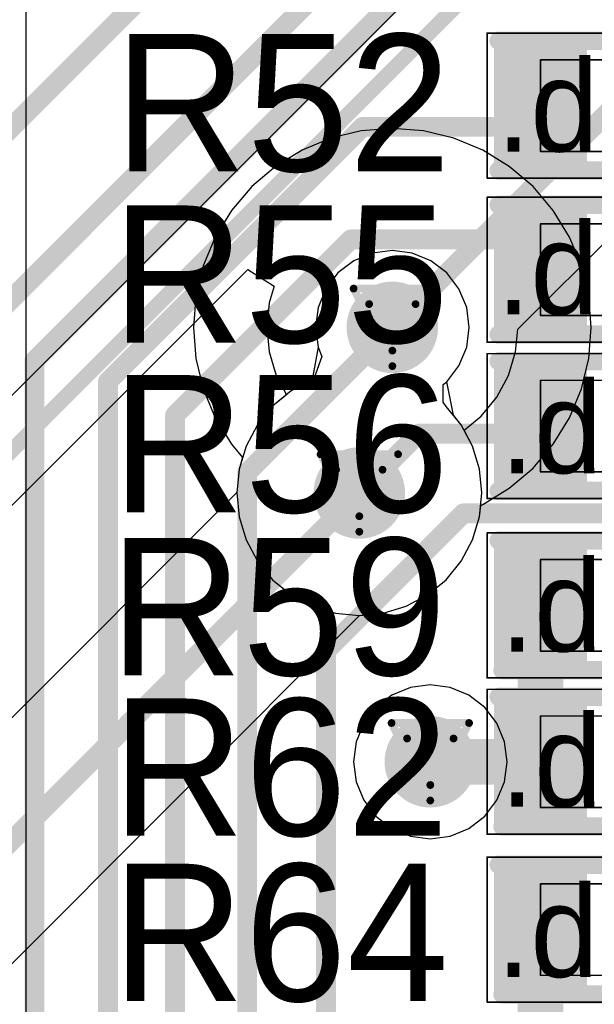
# Model space of a CAD drawing. Header units: millimetres. Extents: x 138 to 555, y 26 to 334.
# Tile 341 of 656: x 170.28 to 174.05, y 266.29 to 272.75. Entities that reach past the tile are written whole.
import ezdxf

# ---------------------------------------------------------------- set-up
doc = ezdxf.new("R2010")
doc.units = ezdxf.units.MM
for name, color, linetype in [('BottomLayer', 5, 'Continuous'), ('DrillDrawing', 1, 'Continuous'), ('Mechanical20', 56, 'Continuous'), ('Mechanical27', 56, 'Continuous'), ('MidLayer1', 16, 'Continuous'), ('MidLayer2', 76, 'Continuous'), ('MidLayer3', 90, 'Continuous'), ('MidLayer4', 156, 'Continuous'), ('MultiLayer', 9, 'Continuous'), ('TopLayer', 1, 'Continuous'), ('TopOverlay', 2, 'Continuous'), ('TopPaste', 8, 'Continuous'), ('TopSolder', 216, 'Continuous'), ('ViaHoleLayer', 16, 'Continuous')]:
    doc.layers.add(name, color=color, linetype=linetype)

# ---------------------------------------------------------------- blocks, each defined once
blk = doc.blocks.new('R0402_642')
at = {"layer": 'Mechanical20', "const_width": 0.01}
for points in [[(-0.8, -0.475), (-0.8, 0.475)], [(-0.8, 0.475), (0.8, 0.475)], [(0.8, -0.475), (0.8, 0.475)], [(-0.8, -0.475), (0.8, -0.475)]]:
    blk.add_lwpolyline(points, dxfattribs=at)
at = {"layer": 'Mechanical20', "const_width": 0.005}
for points in [[(-0.8025, 0.475, 1), (-0.7975, 0.475, 1)], [(-0.8025, 0.475, 1), (-0.7975, 0.475, 1)], [(0.7975, 0.475, 1), (0.8025, 0.475, 1)], [(0.7975, 0.475, 1), (0.8025, 0.475, 1)], [(-0.8025, -0.475, 1), (-0.7975, -0.475, 1)], [(-0.8025, -0.475, 1), (-0.7975, -0.475, 1)], [(0.7975, -0.475, 1), (0.8025, -0.475, 1)], [(0.7975, -0.475, 1), (0.8025, -0.475, 1)]]:
    blk.add_lwpolyline(points, format="xyb", close=True, dxfattribs=at)
at = {"layer": 'Mechanical27', "const_width": 0.01}
for points in [[(-0.45, -0.3), (-0.45, 0.3)], [(-0.45, 0.3), (0.45, 0.3)], [(0.45, -0.3), (0.45, 0.3)], [(-0.45, -0.3), (0.45, -0.3)]]:
    blk.add_lwpolyline(points, dxfattribs=at)
at = {"layer": 'Mechanical27', "const_width": 0.005}
for points in [[(-0.4525, 0.3, 1), (-0.4475, 0.3, 1)], [(-0.4525, 0.3, 1), (-0.4475, 0.3, 1)], [(0.4475, 0.3, 1), (0.4525, 0.3, 1)], [(0.4475, 0.3, 1), (0.4525, 0.3, 1)], [(-0.4525, -0.3, 1), (-0.4475, -0.3, 1)], [(-0.4525, -0.3, 1), (-0.4475, -0.3, 1)], [(0.4475, -0.3, 1), (0.4525, -0.3, 1)], [(0.4475, -0.3, 1), (0.4525, -0.3, 1)]]:
    blk.add_lwpolyline(points, format="xyb", close=True, dxfattribs=at)
at = {"layer": 'TopLayer'}
for points in [[(-0.195, -0.35), (-0.195, 0.35), (-0.705, -0.35), (-0.705, 0.35)], [(0.705, -0.35), (0.705, 0.35), (0.195, -0.35), (0.195, 0.35)]]:
    blk.add_solid(points, dxfattribs=at)
at = {"layer": 'TopOverlay', "const_width": 0.12}
for points in [[(-0.725, 0.425), (0.7, 0.425)], [(-0.725, -0.425), (0.725, -0.425)]]:
    blk.add_lwpolyline(points, dxfattribs=at)
at = {"layer": 'TopOverlay', "const_width": 0.06}
for points in [[(-0.755, 0.425, 1), (-0.695, 0.425, 1)], [(0.67, 0.425, 1), (0.73, 0.425, 1)], [(-0.755, -0.425, 1), (-0.695, -0.425, 1)], [(0.695, -0.425, 1), (0.755, -0.425, 1)]]:
    blk.add_lwpolyline(points, format="xyb", close=True, dxfattribs=at)
at = {"layer": 'TopPaste'}
for points in [[(-0.195, -0.35), (-0.195, 0.35), (-0.705, -0.35), (-0.705, 0.35)], [(0.705, -0.35), (0.705, 0.35), (0.195, -0.35), (0.195, 0.35)]]:
    blk.add_solid(points, dxfattribs=at)
at = {"layer": 'TopSolder'}
for points in [[(-0.145, -0.4), (-0.145, 0.4), (-0.755, -0.4), (-0.755, 0.4)], [(0.755, -0.4), (0.755, 0.4), (0.145, -0.4), (0.145, 0.4)]]:
    blk.add_solid(points, dxfattribs=at)
blk = doc.blocks.new('R0402_643')
at = {"layer": 'Mechanical20', "const_width": 0.01}
for points in [[(-0.8, -0.475), (-0.8, 0.475)], [(-0.8, 0.475), (0.8, 0.475)], [(0.8, -0.475), (0.8, 0.475)], [(-0.8, -0.475), (0.8, -0.475)]]:
    blk.add_lwpolyline(points, dxfattribs=at)
at = {"layer": 'Mechanical20', "const_width": 0.005}
for points in [[(-0.8025, 0.475, 1), (-0.7975, 0.475, 1)], [(-0.8025, 0.475, 1), (-0.7975, 0.475, 1)], [(0.7975, 0.475, 1), (0.8025, 0.475, 1)], [(0.7975, 0.475, 1), (0.8025, 0.475, 1)], [(-0.8025, -0.475, 1), (-0.7975, -0.475, 1)], [(-0.8025, -0.475, 1), (-0.7975, -0.475, 1)], [(0.7975, -0.475, 1), (0.8025, -0.475, 1)], [(0.7975, -0.475, 1), (0.8025, -0.475, 1)]]:
    blk.add_lwpolyline(points, format="xyb", close=True, dxfattribs=at)
at = {"layer": 'Mechanical27', "const_width": 0.01}
for points in [[(-0.45, -0.3), (-0.45, 0.3)], [(-0.45, 0.3), (0.45, 0.3)], [(0.45, -0.3), (0.45, 0.3)], [(-0.45, -0.3), (0.45, -0.3)]]:
    blk.add_lwpolyline(points, dxfattribs=at)
at = {"layer": 'Mechanical27', "const_width": 0.005}
for points in [[(-0.4525, 0.3, 1), (-0.4475, 0.3, 1)], [(-0.4525, 0.3, 1), (-0.4475, 0.3, 1)], [(0.4475, 0.3, 1), (0.4525, 0.3, 1)], [(0.4475, 0.3, 1), (0.4525, 0.3, 1)], [(-0.4525, -0.3, 1), (-0.4475, -0.3, 1)], [(-0.4525, -0.3, 1), (-0.4475, -0.3, 1)], [(0.4475, -0.3, 1), (0.4525, -0.3, 1)], [(0.4475, -0.3, 1), (0.4525, -0.3, 1)]]:
    blk.add_lwpolyline(points, format="xyb", close=True, dxfattribs=at)
at = {"layer": 'TopLayer'}
for points in [[(-0.195, -0.35), (-0.195, 0.35), (-0.705, -0.35), (-0.705, 0.35)], [(0.705, -0.35), (0.705, 0.35), (0.195, -0.35), (0.195, 0.35)]]:
    blk.add_solid(points, dxfattribs=at)
at = {"layer": 'TopOverlay', "const_width": 0.12}
for points in [[(-0.725, 0.425), (0.7, 0.425)], [(-0.725, -0.425), (0.725, -0.425)]]:
    blk.add_lwpolyline(points, dxfattribs=at)
at = {"layer": 'TopOverlay', "const_width": 0.06}
for points in [[(-0.755, 0.425, 1), (-0.695, 0.425, 1)], [(0.67, 0.425, 1), (0.73, 0.425, 1)], [(-0.755, -0.425, 1), (-0.695, -0.425, 1)], [(0.695, -0.425, 1), (0.755, -0.425, 1)]]:
    blk.add_lwpolyline(points, format="xyb", close=True, dxfattribs=at)
at = {"layer": 'TopPaste'}
for points in [[(-0.195, -0.35), (-0.195, 0.35), (-0.705, -0.35), (-0.705, 0.35)], [(0.705, -0.35), (0.705, 0.35), (0.195, -0.35), (0.195, 0.35)]]:
    blk.add_solid(points, dxfattribs=at)
at = {"layer": 'TopSolder'}
for points in [[(-0.145, -0.4), (-0.145, 0.4), (-0.755, -0.4), (-0.755, 0.4)], [(0.755, -0.4), (0.755, 0.4), (0.145, -0.4), (0.145, 0.4)]]:
    blk.add_solid(points, dxfattribs=at)
blk = doc.blocks.new('R0402_735')
at = {"layer": 'Mechanical20', "const_width": 0.01}
for points in [[(-0.8, 0.475), (-0.8, -0.475)], [(0.8, 0.475), (-0.8, 0.475)], [(0.8, 0.475), (0.8, -0.475)], [(0.8, -0.475), (-0.8, -0.475)]]:
    blk.add_lwpolyline(points, dxfattribs=at)
at = {"layer": 'Mechanical20', "const_width": 0.005}
for points in [[(-0.8025, 0.475, 1), (-0.7975, 0.475, 1)], [(-0.8025, 0.475, 1), (-0.7975, 0.475, 1)], [(0.7975, 0.475, 1), (0.8025, 0.475, 1)], [(0.7975, 0.475, 1), (0.8025, 0.475, 1)], [(-0.8025, -0.475, 1), (-0.7975, -0.475, 1)], [(-0.8025, -0.475, 1), (-0.7975, -0.475, 1)], [(0.7975, -0.475, 1), (0.8025, -0.475, 1)], [(0.7975, -0.475, 1), (0.8025, -0.475, 1)]]:
    blk.add_lwpolyline(points, format="xyb", close=True, dxfattribs=at)
at = {"layer": 'Mechanical27', "const_width": 0.01}
for points in [[(-0.45, 0.3), (-0.45, -0.3)], [(0.45, 0.3), (-0.45, 0.3)], [(0.45, 0.3), (0.45, -0.3)], [(0.45, -0.3), (-0.45, -0.3)]]:
    blk.add_lwpolyline(points, dxfattribs=at)
at = {"layer": 'Mechanical27', "const_width": 0.005}
for points in [[(-0.4525, 0.3, 1), (-0.4475, 0.3, 1)], [(-0.4525, 0.3, 1), (-0.4475, 0.3, 1)], [(0.4475, 0.3, 1), (0.4525, 0.3, 1)], [(0.4475, 0.3, 1), (0.4525, 0.3, 1)], [(-0.4525, -0.3, 1), (-0.4475, -0.3, 1)], [(-0.4525, -0.3, 1), (-0.4475, -0.3, 1)], [(0.4475, -0.3, 1), (0.4525, -0.3, 1)], [(0.4475, -0.3, 1), (0.4525, -0.3, 1)]]:
    blk.add_lwpolyline(points, format="xyb", close=True, dxfattribs=at)
at = {"layer": 'TopLayer'}
for points in [[(-0.195, -0.35), (-0.195, 0.35), (-0.705, -0.35), (-0.705, 0.35)], [(0.705, -0.35), (0.705, 0.35), (0.195, -0.35), (0.195, 0.35)]]:
    blk.add_solid(points, dxfattribs=at)
at = {"layer": 'TopOverlay', "const_width": 0.12}
for points in [[(0.7, 0.425), (-0.725, 0.425)], [(0.725, -0.425), (-0.725, -0.425)]]:
    blk.add_lwpolyline(points, dxfattribs=at)
at = {"layer": 'TopOverlay', "const_width": 0.06}
for points in [[(-0.755, 0.425, 1), (-0.695, 0.425, 1)], [(0.67, 0.425, 1), (0.73, 0.425, 1)], [(-0.755, -0.425, 1), (-0.695, -0.425, 1)], [(0.695, -0.425, 1), (0.755, -0.425, 1)]]:
    blk.add_lwpolyline(points, format="xyb", close=True, dxfattribs=at)
at = {"layer": 'TopPaste'}
for points in [[(-0.195, -0.35), (-0.195, 0.35), (-0.705, -0.35), (-0.705, 0.35)], [(0.705, -0.35), (0.705, 0.35), (0.195, -0.35), (0.195, 0.35)]]:
    blk.add_solid(points, dxfattribs=at)
at = {"layer": 'TopSolder'}
for points in [[(-0.145, -0.4), (-0.145, 0.4), (-0.755, -0.4), (-0.755, 0.4)], [(0.755, -0.4), (0.755, 0.4), (0.145, -0.4), (0.145, 0.4)]]:
    blk.add_solid(points, dxfattribs=at)
blk = doc.blocks.new('R0402_737')
at = {"layer": 'Mechanical20', "const_width": 0.01}
for points in [[(-0.8, 0.475), (-0.8, -0.475)], [(0.8, 0.475), (-0.8, 0.475)], [(0.8, 0.475), (0.8, -0.475)], [(0.8, -0.475), (-0.8, -0.475)]]:
    blk.add_lwpolyline(points, dxfattribs=at)
at = {"layer": 'Mechanical20', "const_width": 0.005}
for points in [[(-0.8025, 0.475, 1), (-0.7975, 0.475, 1)], [(-0.8025, 0.475, 1), (-0.7975, 0.475, 1)], [(0.7975, 0.475, 1), (0.8025, 0.475, 1)], [(0.7975, 0.475, 1), (0.8025, 0.475, 1)], [(-0.8025, -0.475, 1), (-0.7975, -0.475, 1)], [(-0.8025, -0.475, 1), (-0.7975, -0.475, 1)], [(0.7975, -0.475, 1), (0.8025, -0.475, 1)], [(0.7975, -0.475, 1), (0.8025, -0.475, 1)]]:
    blk.add_lwpolyline(points, format="xyb", close=True, dxfattribs=at)
at = {"layer": 'Mechanical27', "const_width": 0.01}
for points in [[(-0.45, 0.3), (-0.45, -0.3)], [(0.45, 0.3), (-0.45, 0.3)], [(0.45, 0.3), (0.45, -0.3)], [(0.45, -0.3), (-0.45, -0.3)]]:
    blk.add_lwpolyline(points, dxfattribs=at)
at = {"layer": 'Mechanical27', "const_width": 0.005}
for points in [[(-0.4525, 0.3, 1), (-0.4475, 0.3, 1)], [(-0.4525, 0.3, 1), (-0.4475, 0.3, 1)], [(0.4475, 0.3, 1), (0.4525, 0.3, 1)], [(0.4475, 0.3, 1), (0.4525, 0.3, 1)], [(-0.4525, -0.3, 1), (-0.4475, -0.3, 1)], [(-0.4525, -0.3, 1), (-0.4475, -0.3, 1)], [(0.4475, -0.3, 1), (0.4525, -0.3, 1)], [(0.4475, -0.3, 1), (0.4525, -0.3, 1)]]:
    blk.add_lwpolyline(points, format="xyb", close=True, dxfattribs=at)
at = {"layer": 'TopLayer'}
for points in [[(-0.195, -0.35), (-0.195, 0.35), (-0.705, -0.35), (-0.705, 0.35)], [(0.705, -0.35), (0.705, 0.35), (0.195, -0.35), (0.195, 0.35)]]:
    blk.add_solid(points, dxfattribs=at)
at = {"layer": 'TopOverlay', "const_width": 0.12}
for points in [[(0.7, 0.425), (-0.725, 0.425)], [(0.725, -0.425), (-0.725, -0.425)]]:
    blk.add_lwpolyline(points, dxfattribs=at)
at = {"layer": 'TopOverlay', "const_width": 0.06}
for points in [[(-0.755, 0.425, 1), (-0.695, 0.425, 1)], [(0.67, 0.425, 1), (0.73, 0.425, 1)], [(-0.755, -0.425, 1), (-0.695, -0.425, 1)], [(0.695, -0.425, 1), (0.755, -0.425, 1)]]:
    blk.add_lwpolyline(points, format="xyb", close=True, dxfattribs=at)
at = {"layer": 'TopPaste'}
for points in [[(-0.195, -0.35), (-0.195, 0.35), (-0.705, -0.35), (-0.705, 0.35)], [(0.705, -0.35), (0.705, 0.35), (0.195, -0.35), (0.195, 0.35)]]:
    blk.add_solid(points, dxfattribs=at)
at = {"layer": 'TopSolder'}
for points in [[(-0.145, -0.4), (-0.145, 0.4), (-0.755, -0.4), (-0.755, 0.4)], [(0.755, -0.4), (0.755, 0.4), (0.145, -0.4), (0.145, 0.4)]]:
    blk.add_solid(points, dxfattribs=at)
blk = doc.blocks.new('R0402_739')
at = {"layer": 'Mechanical20', "const_width": 0.01}
for points in [[(-0.8, -0.475), (-0.8, 0.475)], [(-0.8, 0.475), (0.8, 0.475)], [(0.8, -0.475), (0.8, 0.475)], [(-0.8, -0.475), (0.8, -0.475)]]:
    blk.add_lwpolyline(points, dxfattribs=at)
at = {"layer": 'Mechanical20', "const_width": 0.005}
for points in [[(-0.8025, 0.475, 1), (-0.7975, 0.475, 1)], [(-0.8025, 0.475, 1), (-0.7975, 0.475, 1)], [(0.7975, 0.475, 1), (0.8025, 0.475, 1)], [(0.7975, 0.475, 1), (0.8025, 0.475, 1)], [(-0.8025, -0.475, 1), (-0.7975, -0.475, 1)], [(-0.8025, -0.475, 1), (-0.7975, -0.475, 1)], [(0.7975, -0.475, 1), (0.8025, -0.475, 1)], [(0.7975, -0.475, 1), (0.8025, -0.475, 1)]]:
    blk.add_lwpolyline(points, format="xyb", close=True, dxfattribs=at)
at = {"layer": 'Mechanical27', "const_width": 0.01}
for points in [[(-0.45, -0.3), (-0.45, 0.3)], [(-0.45, 0.3), (0.45, 0.3)], [(0.45, -0.3), (0.45, 0.3)], [(-0.45, -0.3), (0.45, -0.3)]]:
    blk.add_lwpolyline(points, dxfattribs=at)
at = {"layer": 'Mechanical27', "const_width": 0.005}
for points in [[(-0.4525, 0.3, 1), (-0.4475, 0.3, 1)], [(-0.4525, 0.3, 1), (-0.4475, 0.3, 1)], [(0.4475, 0.3, 1), (0.4525, 0.3, 1)], [(0.4475, 0.3, 1), (0.4525, 0.3, 1)], [(-0.4525, -0.3, 1), (-0.4475, -0.3, 1)], [(-0.4525, -0.3, 1), (-0.4475, -0.3, 1)], [(0.4475, -0.3, 1), (0.4525, -0.3, 1)], [(0.4475, -0.3, 1), (0.4525, -0.3, 1)]]:
    blk.add_lwpolyline(points, format="xyb", close=True, dxfattribs=at)
at = {"layer": 'TopLayer'}
for points in [[(-0.195, -0.35), (-0.195, 0.35), (-0.705, -0.35), (-0.705, 0.35)], [(0.705, -0.35), (0.705, 0.35), (0.195, -0.35), (0.195, 0.35)]]:
    blk.add_solid(points, dxfattribs=at)
at = {"layer": 'TopOverlay', "const_width": 0.12}
for points in [[(-0.725, 0.425), (0.7, 0.425)], [(-0.725, -0.425), (0.725, -0.425)]]:
    blk.add_lwpolyline(points, dxfattribs=at)
at = {"layer": 'TopOverlay', "const_width": 0.06}
for points in [[(-0.755, 0.425, 1), (-0.695, 0.425, 1)], [(0.67, 0.425, 1), (0.73, 0.425, 1)], [(-0.755, -0.425, 1), (-0.695, -0.425, 1)], [(0.695, -0.425, 1), (0.755, -0.425, 1)]]:
    blk.add_lwpolyline(points, format="xyb", close=True, dxfattribs=at)
at = {"layer": 'TopPaste'}
for points in [[(-0.195, -0.35), (-0.195, 0.35), (-0.705, -0.35), (-0.705, 0.35)], [(0.705, -0.35), (0.705, 0.35), (0.195, -0.35), (0.195, 0.35)]]:
    blk.add_solid(points, dxfattribs=at)
at = {"layer": 'TopSolder'}
for points in [[(-0.145, -0.4), (-0.145, 0.4), (-0.755, -0.4), (-0.755, 0.4)], [(0.755, -0.4), (0.755, 0.4), (0.145, -0.4), (0.145, 0.4)]]:
    blk.add_solid(points, dxfattribs=at)
blk = doc.blocks.new('R0402_743')
at = {"layer": 'Mechanical20', "const_width": 0.01}
for points in [[(-0.8, 0.475), (-0.8, -0.475)], [(0.8, 0.475), (-0.8, 0.475)], [(0.8, 0.475), (0.8, -0.475)], [(0.8, -0.475), (-0.8, -0.475)]]:
    blk.add_lwpolyline(points, dxfattribs=at)
at = {"layer": 'Mechanical20', "const_width": 0.005}
for points in [[(-0.8025, 0.475, 1), (-0.7975, 0.475, 1)], [(-0.8025, 0.475, 1), (-0.7975, 0.475, 1)], [(0.7975, 0.475, 1), (0.8025, 0.475, 1)], [(0.7975, 0.475, 1), (0.8025, 0.475, 1)], [(-0.8025, -0.475, 1), (-0.7975, -0.475, 1)], [(-0.8025, -0.475, 1), (-0.7975, -0.475, 1)], [(0.7975, -0.475, 1), (0.8025, -0.475, 1)], [(0.7975, -0.475, 1), (0.8025, -0.475, 1)]]:
    blk.add_lwpolyline(points, format="xyb", close=True, dxfattribs=at)
at = {"layer": 'Mechanical27', "const_width": 0.01}
for points in [[(-0.45, 0.3), (-0.45, -0.3)], [(0.45, 0.3), (-0.45, 0.3)], [(0.45, 0.3), (0.45, -0.3)], [(0.45, -0.3), (-0.45, -0.3)]]:
    blk.add_lwpolyline(points, dxfattribs=at)
at = {"layer": 'Mechanical27', "const_width": 0.005}
for points in [[(-0.4525, 0.3, 1), (-0.4475, 0.3, 1)], [(-0.4525, 0.3, 1), (-0.4475, 0.3, 1)], [(0.4475, 0.3, 1), (0.4525, 0.3, 1)], [(0.4475, 0.3, 1), (0.4525, 0.3, 1)], [(-0.4525, -0.3, 1), (-0.4475, -0.3, 1)], [(-0.4525, -0.3, 1), (-0.4475, -0.3, 1)], [(0.4475, -0.3, 1), (0.4525, -0.3, 1)], [(0.4475, -0.3, 1), (0.4525, -0.3, 1)]]:
    blk.add_lwpolyline(points, format="xyb", close=True, dxfattribs=at)
at = {"layer": 'TopLayer'}
for points in [[(-0.195, -0.35), (-0.195, 0.35), (-0.705, -0.35), (-0.705, 0.35)], [(0.705, -0.35), (0.705, 0.35), (0.195, -0.35), (0.195, 0.35)]]:
    blk.add_solid(points, dxfattribs=at)
at = {"layer": 'TopOverlay', "const_width": 0.12}
for points in [[(0.7, 0.425), (-0.725, 0.425)], [(0.725, -0.425), (-0.725, -0.425)]]:
    blk.add_lwpolyline(points, dxfattribs=at)
at = {"layer": 'TopOverlay', "const_width": 0.06}
for points in [[(-0.755, 0.425, 1), (-0.695, 0.425, 1)], [(0.67, 0.425, 1), (0.73, 0.425, 1)], [(-0.755, -0.425, 1), (-0.695, -0.425, 1)], [(0.695, -0.425, 1), (0.755, -0.425, 1)]]:
    blk.add_lwpolyline(points, format="xyb", close=True, dxfattribs=at)
at = {"layer": 'TopPaste'}
for points in [[(-0.195, -0.35), (-0.195, 0.35), (-0.705, -0.35), (-0.705, 0.35)], [(0.705, -0.35), (0.705, 0.35), (0.195, -0.35), (0.195, 0.35)]]:
    blk.add_solid(points, dxfattribs=at)
at = {"layer": 'TopSolder'}
for points in [[(-0.145, -0.4), (-0.145, 0.4), (-0.755, -0.4), (-0.755, 0.4)], [(0.755, -0.4), (0.755, 0.4), (0.145, -0.4), (0.145, 0.4)]]:
    blk.add_solid(points, dxfattribs=at)

msp = doc.modelspace()

# ---------------------------------------------------------------- linework, layer by layer
at = {"layer": 'BottomLayer'}
for p, q in [((176.5091, 276.5627), (164.4383, 264.4919)), ((173.5467, 270.7175), (175.8309, 273.0016)), ((164.8734, 264.2061), (171.7768, 271.1095)), ((171.7768, 271.1095), (171.9487, 270.9985)), ((171.9487, 270.9985), (171.9158, 270.8902)), ((171.9158, 270.8902), (171.9, 270.7294)), ((171.9, 270.7294), (171.9158, 270.5687)), ((173.5321, 270.5687), (173.5467, 270.7175)), ((171.9158, 270.5687), (171.9627, 270.4141)), ((173.4852, 270.4141), (173.5321, 270.5687)), ((171.9627, 270.4141), (172.0304, 270.2875)), ((173.4091, 270.2717), (173.4852, 270.4141)), ((172.0304, 270.2875), (171.9389, 270.2124)), ((173.3066, 270.1468), (173.4091, 270.2717)), ((171.9389, 270.2124), (171.8389, 270.0905)), ((173.1947, 270.055), (173.3066, 270.1468)), ((171.8389, 270.0905), (171.7646, 269.9516)), ((173.25, 269.9516), (173.1947, 270.055)), ((171.7646, 269.9516), (171.7189, 269.8008)), ((173.2957, 269.8008), (173.25, 269.9516)), ((171.7189, 269.8008), (171.7036, 269.6462)), ((173.3111, 269.6439), (173.2957, 269.8008)), ((171.7036, 269.6462), (165.0734, 263.016)), ((173.2957, 269.4871), (173.3111, 269.6439)), ((173.25, 269.3363), (173.2957, 269.4871)), ((173.1757, 269.1973), (173.25, 269.3363)), ((173.0757, 269.0755), (173.1757, 269.1973)), ((172.9539, 268.9755), (173.0757, 269.0755)), ((172.8149, 268.9013), (172.9539, 268.9755)), ((172.6641, 268.8555), (172.8149, 268.9013)), ((165.9299, 262.2606), (172.5096, 268.8403)), ((172.5096, 268.8403), (172.6641, 268.8555)), ((172.9728, 268.3867), (172.8423, 268.3695)), ((173.1034, 268.3695), (172.9728, 268.3867)), ((172.7207, 268.3191), (172.6162, 268.239)), ((172.8423, 268.3695), (172.7207, 268.3191)), ((173.225, 268.3191), (173.1034, 268.3695)), ((173.3295, 268.239), (173.225, 268.3191)), ((172.6162, 268.239), (172.5361, 268.1345)), ((173.4096, 268.1345), (173.3295, 268.239)), ((172.5361, 268.1345), (172.4857, 268.0129)), ((173.46, 268.0129), (173.4096, 268.1345)), ((172.4857, 268.0129), (172.4685, 267.8824)), ((173.4772, 267.8824), (173.46, 268.0129)), ((172.4685, 267.8824), (172.4857, 267.7519)), ((173.46, 267.7519), (173.4772, 267.8824)), ((172.4857, 267.7519), (172.5361, 267.6302)), ((173.4096, 267.6302), (173.46, 267.7519)), ((172.5361, 267.6302), (172.6162, 267.5258)), ((173.3295, 267.5258), (173.4096, 267.6302)), ((172.6162, 267.5258), (172.7207, 267.4456)), ((173.225, 267.4456), (173.3295, 267.5258)), ((172.7207, 267.4456), (172.8423, 267.3952)), ((173.1034, 267.3952), (173.225, 267.4456)), ((172.8423, 267.3952), (172.9728, 267.3781)), ((172.9728, 267.3781), (173.1034, 267.3952))]:
    msp.add_line(p, q, dxfattribs=at)
for points, const_width in [([(164.6185, 264.3117), (176.6893, 276.3825)], 0.1), ([(172.7274, 270.7294), (175.8228, 273.8248)], 0.13), ([(172.7239, 270.7294), (172.7274, 270.7294)], 0.13), ([(165.36, 262.4967), (172.5073, 269.6439)], 0.13)]:
    msp.add_lwpolyline(points, dxfattribs=dict(at, const_width=const_width))
for points, const_width in [([(172.5739, 270.7294, 1), (172.8739, 270.7294, 1)], 0.3), ([(172.6915, 270.7294, 1), (172.7564, 270.7294, 1)], 0.065), ([(172.6949, 270.7294, 1), (172.7599, 270.7294, 1)], 0.065), ([(172.6949, 270.7294, 1), (172.7599, 270.7294, 1)], 0.065), ([(172.3573, 269.6439, 1), (172.6573, 269.6439, 1)], 0.3), ([(172.4748, 269.6439, 1), (172.5398, 269.6439, 1)], 0.065), ([(172.8228, 267.8824, 1), (173.1228, 267.8824, 1)], 0.3)]:
    msp.add_lwpolyline(points, format="xyb", close=True, dxfattribs=dict(at, const_width=const_width))
at = {"layer": 'DrillDrawing', "const_width": 0.0508}
for points in [[(172.4699, 270.9834), (172.9779, 270.9834)], [(172.4699, 270.9834), (172.7239, 270.4754)], [(172.7239, 270.4754), (172.9779, 270.9834)], [(172.5715, 270.8818), (172.8763, 270.8818)], [(172.5715, 270.8818), (172.7239, 270.577)], [(172.7239, 270.577), (172.8763, 270.8818)], [(172.2533, 269.8979), (172.7613, 269.8979)], [(172.2533, 269.8979), (172.5073, 269.3899)], [(172.5073, 269.3899), (172.7613, 269.8979)], [(172.3549, 269.7963), (172.6597, 269.7963)], [(172.3549, 269.7963), (172.5073, 269.4915)], [(172.5073, 269.4915), (172.6597, 269.7963)], [(172.7188, 268.1364), (173.2268, 268.1364)], [(172.7188, 268.1364), (172.9728, 267.6284)], [(172.9728, 267.6284), (173.2268, 268.1364)], [(172.8204, 268.0348), (173.1252, 268.0348)], [(172.8204, 268.0348), (172.9728, 267.73)], [(172.9728, 267.73), (173.1252, 268.0348)]]:
    msp.add_lwpolyline(points, dxfattribs=at)
at = {"layer": 'DrillDrawing', "const_width": 0.0254}
for points in [[(172.4572, 270.9834, 1), (172.4826, 270.9834, 1)], [(172.4572, 270.9834, 1), (172.4826, 270.9834, 1)], [(172.9652, 270.9834, 1), (172.9906, 270.9834, 1)], [(172.9652, 270.9834, 1), (172.9906, 270.9834, 1)], [(172.5588, 270.8818, 1), (172.5842, 270.8818, 1)], [(172.5588, 270.8818, 1), (172.5842, 270.8818, 1)], [(172.8636, 270.8818, 1), (172.889, 270.8818, 1)], [(172.8636, 270.8818, 1), (172.889, 270.8818, 1)], [(172.7112, 270.577, 1), (172.7366, 270.577, 1)], [(172.7112, 270.577, 1), (172.7366, 270.577, 1)], [(172.7112, 270.4754, 1), (172.7366, 270.4754, 1)], [(172.7112, 270.4754, 1), (172.7366, 270.4754, 1)], [(172.2406, 269.8979, 1), (172.266, 269.8979, 1)], [(172.2406, 269.8979, 1), (172.266, 269.8979, 1)], [(172.7486, 269.8979, 1), (172.774, 269.8979, 1)], [(172.7486, 269.8979, 1), (172.774, 269.8979, 1)], [(172.3422, 269.7963, 1), (172.3676, 269.7963, 1)], [(172.3422, 269.7963, 1), (172.3676, 269.7963, 1)], [(172.647, 269.7963, 1), (172.6724, 269.7963, 1)], [(172.647, 269.7963, 1), (172.6724, 269.7963, 1)], [(172.4946, 269.4915, 1), (172.52, 269.4915, 1)], [(172.4946, 269.4915, 1), (172.52, 269.4915, 1)], [(172.4946, 269.3899, 1), (172.52, 269.3899, 1)], [(172.4946, 269.3899, 1), (172.52, 269.3899, 1)], [(172.7061, 268.1364, 1), (172.7315, 268.1364, 1)], [(172.7061, 268.1364, 1), (172.7315, 268.1364, 1)], [(173.2141, 268.1364, 1), (173.2395, 268.1364, 1)], [(173.2141, 268.1364, 1), (173.2395, 268.1364, 1)], [(172.8077, 268.0348, 1), (172.8331, 268.0348, 1)], [(172.8077, 268.0348, 1), (172.8331, 268.0348, 1)], [(173.1125, 268.0348, 1), (173.1379, 268.0348, 1)], [(173.1125, 268.0348, 1), (173.1379, 268.0348, 1)], [(172.9601, 267.73, 1), (172.9855, 267.73, 1)], [(172.9601, 267.73, 1), (172.9855, 267.73, 1)], [(172.9601, 267.6284, 1), (172.9855, 267.6284, 1)], [(172.9601, 267.6284, 1), (172.9855, 267.6284, 1)]]:
    msp.add_lwpolyline(points, format="xyb", close=True, dxfattribs=at)
at = {"layer": 'MidLayer1', "const_width": 0.3}
for points in [[(172.5739, 270.7294, 1), (172.8739, 270.7294, 1)], [(172.3573, 269.6439, 1), (172.6573, 269.6439, 1)], [(172.8228, 267.8824, 1), (173.1228, 267.8824, 1)]]:
    msp.add_lwpolyline(points, format="xyb", close=True, dxfattribs=at)
at = {"layer": 'MidLayer2'}
for p, q in [((172.7239, 271.2337), (172.5934, 271.2166)), ((172.8545, 271.2166), (172.7239, 271.2337)), ((172.4718, 271.1662), (172.3673, 271.086)), ((172.5934, 271.2166), (172.4718, 271.1662)), ((172.9761, 271.1662), (172.8545, 271.2166)), ((173.0806, 271.086), (172.9761, 271.1662)), ((172.3673, 271.086), (172.2872, 270.9816)), ((173.1607, 270.9816), (173.0806, 271.086)), ((172.2872, 270.9816), (172.2368, 270.8599)), ((173.2111, 270.8599), (173.1607, 270.9816)), ((172.2368, 270.8599), (172.2196, 270.7294)), ((173.2283, 270.7294), (173.2111, 270.8599)), ((172.2196, 270.7294), (172.2368, 270.5989)), ((173.2111, 270.5989), (173.2283, 270.7294)), ((172.2368, 270.5989), (172.2035, 270.4089)), ((173.1607, 270.4773), (173.2111, 270.5989)), ((173.0806, 270.3728), (173.1607, 270.4773)), ((172.2035, 270.4089), (172.1323, 270.3506)), ((172.1323, 270.3506), (172.0607, 270.3123)), ((173.1237, 270.1538), (173.0806, 270.3728)), ((172.0607, 270.3123), (171.9389, 270.2124)), ((171.9389, 270.2124), (171.8389, 270.0905)), ((173.1757, 270.0905), (173.1237, 270.1538)), ((171.8389, 270.0905), (171.7646, 269.9516)), ((173.25, 269.9516), (173.1757, 270.0905)), ((171.7646, 269.9516), (171.7189, 269.8008)), ((173.2957, 269.8008), (173.25, 269.9516)), ((171.7189, 269.8008), (171.7034, 269.6439)), ((173.3111, 269.6439), (173.2957, 269.8008)), ((171.7034, 269.6439), (171.7189, 269.4871)), ((173.2957, 269.4871), (173.3111, 269.6439)), ((171.7189, 269.4871), (171.7646, 269.3363)), ((173.25, 269.3363), (173.2957, 269.4871)), ((171.7646, 269.3363), (171.8389, 269.1973)), ((173.1757, 269.1973), (173.25, 269.3363)), ((171.8389, 269.1973), (171.9389, 269.0755)), ((173.0757, 269.0755), (173.1757, 269.1973)), ((171.9389, 269.0755), (172.0607, 268.9755)), ((172.9539, 268.9755), (173.0757, 269.0755)), ((172.0607, 268.9755), (172.1996, 268.9013)), ((172.8149, 268.9013), (172.9539, 268.9755)), ((172.1996, 268.9013), (172.3504, 268.8555)), ((172.6641, 268.8555), (172.8149, 268.9013)), ((172.3504, 268.8555), (172.5073, 268.8401)), ((172.5073, 268.8401), (172.6641, 268.8555)), ((172.9728, 268.3867), (172.8423, 268.3695)), ((173.1034, 268.3695), (172.9728, 268.3867)), ((172.7207, 268.3191), (172.6162, 268.239)), ((172.8423, 268.3695), (172.7207, 268.3191)), ((173.225, 268.3191), (173.1034, 268.3695)), ((173.3295, 268.239), (173.225, 268.3191)), ((172.6162, 268.239), (172.5361, 268.1345)), ((173.4096, 268.1345), (173.3295, 268.239)), ((172.5361, 268.1345), (172.4857, 268.0129)), ((173.46, 268.0129), (173.4096, 268.1345)), ((172.4857, 268.0129), (172.4685, 267.8824)), ((173.4772, 267.8824), (173.46, 268.0129)), ((172.4685, 267.8824), (172.4857, 267.7519)), ((173.46, 267.7519), (173.4772, 267.8824)), ((172.4857, 267.7519), (172.5361, 267.6302)), ((173.4096, 267.6302), (173.46, 267.7519)), ((172.5361, 267.6302), (172.6162, 267.5258)), ((173.3295, 267.5258), (173.4096, 267.6302)), ((172.6162, 267.5258), (172.7207, 267.4456)), ((173.225, 267.4456), (173.3295, 267.5258)), ((172.7207, 267.4456), (172.8423, 267.3952)), ((173.1034, 267.3952), (173.225, 267.4456)), ((172.8423, 267.3952), (172.9728, 267.3781)), ((172.9728, 267.3781), (173.1034, 267.3952))]:
    msp.add_line(p, q, dxfattribs=at)
at = {"layer": 'MidLayer2', "const_width": 0.3}
for points in [[(172.5739, 270.7294, 1), (172.8739, 270.7294, 1)], [(172.3573, 269.6439, 1), (172.6573, 269.6439, 1)], [(172.8228, 267.8824, 1), (173.1228, 267.8824, 1)]]:
    msp.add_lwpolyline(points, format="xyb", close=True, dxfattribs=at)
at = {"layer": 'MidLayer3'}
for p, q in [((172.7239, 271.2337), (172.5934, 271.2166)), ((172.8545, 271.2166), (172.7239, 271.2337)), ((172.4718, 271.1662), (172.3673, 271.086)), ((172.5934, 271.2166), (172.4718, 271.1662)), ((172.9761, 271.1662), (172.8545, 271.2166)), ((173.0806, 271.086), (172.9761, 271.1662)), ((172.3673, 271.086), (172.2872, 270.9816)), ((173.1607, 270.9816), (173.0806, 271.086)), ((172.2872, 270.9816), (172.2368, 270.8599)), ((173.2111, 270.8599), (173.1607, 270.9816)), ((172.2368, 270.8599), (172.2196, 270.7294)), ((173.2283, 270.7294), (173.2111, 270.8599)), ((172.2196, 270.7294), (172.2368, 270.5989)), ((173.2111, 270.5989), (173.2283, 270.7294)), ((172.2368, 270.5989), (172.2619, 270.5382)), ((173.1607, 270.4773), (173.2111, 270.5989)), ((172.2619, 270.5382), (172.2102, 270.3926)), ((173.0806, 270.3728), (173.1607, 270.4773)), ((172.1975, 270.3855), (172.0607, 270.3123)), ((172.2102, 270.3926), (172.1975, 270.3855)), ((173.0561, 270.2392), (173.058, 270.3555)), ((173.058, 270.3555), (173.0806, 270.3728)), ((172.0607, 270.3123), (171.9389, 270.2124)), ((171.9389, 270.2124), (171.8389, 270.0905)), ((173.0774, 270.2103), (173.0561, 270.2392)), ((173.1757, 270.0905), (173.0774, 270.2103)), ((171.8389, 270.0905), (171.7646, 269.9516)), ((173.25, 269.9516), (173.1757, 270.0905)), ((171.7646, 269.9516), (171.7189, 269.8008)), ((173.2957, 269.8008), (173.25, 269.9516)), ((171.7189, 269.8008), (171.7034, 269.6439)), ((173.3111, 269.6439), (173.2957, 269.8008)), ((171.7034, 269.6439), (171.7189, 269.4871)), ((173.2957, 269.4871), (173.3111, 269.6439)), ((171.7189, 269.4871), (171.7646, 269.3363)), ((173.25, 269.3363), (173.2957, 269.4871)), ((171.7646, 269.3363), (171.8389, 269.1973)), ((173.1757, 269.1973), (173.25, 269.3363)), ((171.8389, 269.1973), (171.9389, 269.0755)), ((173.0757, 269.0755), (173.1757, 269.1973)), ((171.9389, 269.0755), (172.0607, 268.9755)), ((172.9539, 268.9755), (173.0757, 269.0755)), ((172.0607, 268.9755), (172.1996, 268.9013)), ((172.8149, 268.9013), (172.9539, 268.9755)), ((172.1996, 268.9013), (172.3504, 268.8555)), ((172.6641, 268.8555), (172.8149, 268.9013)), ((172.3504, 268.8555), (172.5073, 268.8401)), ((172.5073, 268.8401), (172.6641, 268.8555)), ((172.9728, 268.3867), (172.8423, 268.3695)), ((173.1034, 268.3695), (172.9728, 268.3867)), ((172.7207, 268.3191), (172.6162, 268.239)), ((172.8423, 268.3695), (172.7207, 268.3191)), ((173.225, 268.3191), (173.1034, 268.3695)), ((173.3295, 268.239), (173.225, 268.3191)), ((172.6162, 268.239), (172.5361, 268.1345)), ((173.4096, 268.1345), (173.3295, 268.239)), ((172.5361, 268.1345), (172.4857, 268.0129)), ((173.46, 268.0129), (173.4096, 268.1345)), ((172.4857, 268.0129), (172.4685, 267.8824)), ((173.4772, 267.8824), (173.46, 268.0129)), ((172.4685, 267.8824), (172.4857, 267.7519)), ((173.46, 267.7519), (173.4772, 267.8824)), ((172.4857, 267.7519), (172.5361, 267.6302)), ((173.4096, 267.6302), (173.46, 267.7519)), ((172.5361, 267.6302), (172.6162, 267.5258)), ((173.3295, 267.5258), (173.4096, 267.6302)), ((172.6162, 267.5258), (172.7207, 267.4456)), ((173.225, 267.4456), (173.3295, 267.5258)), ((172.7207, 267.4456), (172.8423, 267.3952)), ((173.1034, 267.3952), (173.225, 267.4456)), ((172.8423, 267.3952), (172.9728, 267.3781)), ((172.9728, 267.3781), (173.1034, 267.3952))]:
    msp.add_line(p, q, dxfattribs=at)
at = {"layer": 'MidLayer3', "const_width": 0.3}
for points in [[(172.5739, 270.7294, 1), (172.8739, 270.7294, 1)], [(172.3573, 269.6439, 1), (172.6573, 269.6439, 1)], [(172.8228, 267.8824, 1), (173.1228, 267.8824, 1)]]:
    msp.add_lwpolyline(points, format="xyb", close=True, dxfattribs=at)
at = {"layer": 'MidLayer4'}
for p, q in [((170.3229, 264.5709), (170.3229, 275.7555)), ((172.52, 272.0174), (172.321, 271.9696)), ((172.7239, 272.0334), (172.52, 272.0174)), ((172.9279, 272.0174), (172.7239, 272.0334)), ((173.1269, 271.9696), (172.9279, 272.0174)), ((172.321, 271.9696), (172.1319, 271.8913)), ((173.316, 271.8913), (173.1269, 271.9696)), ((172.1319, 271.8913), (171.9575, 271.7844)), ((173.4904, 271.7844), (173.316, 271.8913)), ((171.9575, 271.7844), (171.8019, 271.6515)), ((173.646, 271.6515), (173.4904, 271.7844)), ((171.8019, 271.6515), (171.669, 271.4959)), ((173.7789, 271.4959), (173.646, 271.6515)), ((171.669, 271.4959), (171.5621, 271.3214)), ((173.8858, 271.3214), (173.7789, 271.4959)), ((171.5621, 271.3214), (171.4838, 271.1324)), ((173.9641, 271.1324), (173.8858, 271.3214)), ((171.4838, 271.1324), (171.436, 270.9334)), ((174.0119, 270.9334), (173.9641, 271.1324)), ((171.436, 270.9334), (171.4199, 270.7294)), ((174.028, 270.7294), (174.0119, 270.9334)), ((171.4199, 270.7294), (171.436, 270.5254)), ((174.0119, 270.5254), (174.028, 270.7294)), ((171.436, 270.5254), (171.4838, 270.3265)), ((173.9641, 270.3265), (174.0119, 270.5254)), ((171.4838, 270.3265), (171.5621, 270.1374)), ((173.8858, 270.1374), (173.9641, 270.3265)), ((171.5621, 270.1374), (171.669, 269.9629)), ((173.7789, 269.9629), (173.8858, 270.1374)), ((171.669, 269.9629), (171.7421, 269.8773)), ((173.646, 269.8073), (173.7789, 269.9629)), ((171.7421, 269.8773), (171.7189, 269.8008)), ((171.7189, 269.8008), (171.7034, 269.6439)), ((173.4904, 269.6744), (173.646, 269.8073)), ((173.316, 269.5675), (173.4904, 269.6744)), ((171.7034, 269.6439), (171.7189, 269.4871)), ((173.2957, 269.4871), (173.3031, 269.5622)), ((173.3031, 269.5622), (173.316, 269.5675)), ((171.7189, 269.4871), (171.7646, 269.3363)), ((173.25, 269.3363), (173.2957, 269.4871)), ((171.7646, 269.3363), (171.8389, 269.1973)), ((173.1757, 269.1973), (173.25, 269.3363)), ((171.8389, 269.1973), (171.9389, 269.0755)), ((173.0757, 269.0755), (173.1757, 269.1973)), ((171.9389, 269.0755), (172.0607, 268.9755)), ((172.9539, 268.9755), (173.0757, 269.0755)), ((172.0607, 268.9755), (172.1996, 268.9013)), ((172.8149, 268.9013), (172.9539, 268.9755)), ((172.1996, 268.9013), (172.3504, 268.8555)), ((172.6641, 268.8555), (172.8149, 268.9013)), ((172.3504, 268.8555), (172.5073, 268.8401)), ((172.5073, 268.8401), (172.6641, 268.8555))]:
    msp.add_line(p, q, dxfattribs=at)
at = {"layer": 'MidLayer4', "const_width": 0.3}
for points in [[(172.5739, 270.7294, 1), (172.8739, 270.7294, 1)], [(172.3573, 269.6439, 1), (172.6573, 269.6439, 1)], [(172.8228, 267.8824, 1), (173.1228, 267.8824, 1)]]:
    msp.add_lwpolyline(points, format="xyb", close=True, dxfattribs=at)
at = {"layer": 'MultiLayer', "const_width": 0.3}
for points in [[(172.5739, 270.7294, 1), (172.8739, 270.7294, 1)], [(172.3573, 269.6439, 1), (172.6573, 269.6439, 1)], [(172.8228, 267.8824, 1), (173.1228, 267.8824, 1)]]:
    msp.add_lwpolyline(points, format="xyb", close=True, dxfattribs=at)
at = {"layer": 'TopLayer'}
for points, const_width in [([(169.0747, 270.8866), (174.4955, 276.3074)], 0.13), ([(169.935, 270.622), (173.6954, 274.3824)], 0.13), ([(170.3776, 270.5115), (173.1486, 273.2824)], 0.13), ([(173.6954, 271.9434), (173.6954, 272.1824)], 0.13), ([(170.86, 270.375), (172.5283, 272.0433)], 0.13), ([(172.5283, 272.0433), (173.5955, 272.0433)], 0.13), ([(173.5955, 272.0433), (173.6954, 271.9434)], 0.13), ([(171.2995, 270.1539), (172.4515, 271.3058)], 0.13), ([(172.4515, 271.3058), (173.497, 271.3058)], 0.13), ([(173.497, 271.3058), (173.6954, 271.1074)], 0.13), ([(171.7723, 269.7778), (172.7239, 270.7294)], 0.13), ([(170.3776, 248.1106), (170.3776, 270.5115)], 0.13), ([(170.86, 248.4405), (170.86, 270.375)], 0.13), ([(171.2995, 248.9159), (171.2995, 270.1539)], 0.13), ([(172.5073, 269.6439), (172.8957, 270.0324)], 0.13), ([(172.8957, 270.0324), (173.6955, 270.0324)], 0.13), ([(171.7723, 249.3272), (171.7723, 269.7778)], 0.13), ([(172.2885, 268.6091), (173.1896, 269.5102)], 0.13), ([(173.1896, 269.5102), (174.1327, 269.5102)], 0.13), ([(173.6955, 268.9074), (173.6955, 268.9574)], 0.3), ([(173.6955, 267.8824), (173.6955, 268.9074)], 0.3), ([(172.2885, 249.7724), (172.2885, 268.6091)], 0.13), ([(172.9728, 267.8824), (173.6955, 267.8824)], 0.3), ([(173.6955, 265.7074), (173.6955, 266.7824)], 0.3)]:
    msp.add_lwpolyline(points, dxfattribs=dict(at, const_width=const_width))
for points, const_width in [([(173.6629, 272.1824, 1), (173.7279, 272.1824, 1)], 0.065), ([(172.4958, 272.0433, 1), (172.5608, 272.0433, 1)], 0.065), ([(172.4958, 272.0433, 1), (172.5608, 272.0433, 1)], 0.065), ([(173.563, 272.0433, 1), (173.628, 272.0433, 1)], 0.065), ([(173.563, 272.0433, 1), (173.628, 272.0433, 1)], 0.065), ([(173.6629, 271.9434, 1), (173.7279, 271.9434, 1)], 0.065), ([(173.6629, 271.9434, 1), (173.7279, 271.9434, 1)], 0.065), ([(172.419, 271.3058, 1), (172.484, 271.3058, 1)], 0.065), ([(172.419, 271.3058, 1), (172.484, 271.3058, 1)], 0.065), ([(173.4645, 271.3058, 1), (173.5295, 271.3058, 1)], 0.065), ([(173.4645, 271.3058, 1), (173.5295, 271.3058, 1)], 0.065), ([(173.6629, 271.1074, 1), (173.7279, 271.1074, 1)], 0.065), ([(172.5739, 270.7294, 1), (172.8739, 270.7294, 1)], 0.3), ([(172.6915, 270.7294, 1), (172.7564, 270.7294, 1)], 0.065), ([(170.3451, 270.5115, 1), (170.4101, 270.5115, 1)], 0.065), ([(170.3451, 270.5115, 1), (170.4101, 270.5115, 1)], 0.065), ([(170.8275, 270.375, 1), (170.8925, 270.375, 1)], 0.065), ([(170.8275, 270.375, 1), (170.8925, 270.375, 1)], 0.065), ([(171.267, 270.1539, 1), (171.332, 270.1539, 1)], 0.065), ([(171.267, 270.1539, 1), (171.332, 270.1539, 1)], 0.065), ([(172.8632, 270.0324, 1), (172.9282, 270.0324, 1)], 0.065), ([(172.8632, 270.0324, 1), (172.9282, 270.0324, 1)], 0.065), ([(173.663, 270.0324, 1), (173.728, 270.0324, 1)], 0.065), ([(172.3573, 269.6439, 1), (172.6573, 269.6439, 1)], 0.3), ([(171.7398, 269.7778, 1), (171.8048, 269.7778, 1)], 0.065), ([(171.7398, 269.7778, 1), (171.8048, 269.7778, 1)], 0.065), ([(172.4748, 269.6439, 1), (172.5398, 269.6439, 1)], 0.065), ([(173.1571, 269.5102, 1), (173.2221, 269.5102, 1)], 0.065), ([(173.1571, 269.5102, 1), (173.2221, 269.5102, 1)], 0.065), ([(173.6205, 268.9574, 1), (173.7705, 268.9574, 1)], 0.15), ([(173.6205, 268.9074, 1), (173.7705, 268.9074, 1)], 0.15), ([(173.6205, 268.9074, 1), (173.7705, 268.9074, 1)], 0.15), ([(172.256, 268.6091, 1), (172.321, 268.6091, 1)], 0.065), ([(172.256, 268.6091, 1), (172.321, 268.6091, 1)], 0.065), ([(172.8228, 267.8824, 1), (173.1228, 267.8824, 1)], 0.3), ([(172.8978, 267.8824, 1), (173.0478, 267.8824, 1)], 0.15), ([(173.6205, 267.8824, 1), (173.7705, 267.8824, 1)], 0.15), ([(173.6205, 267.8824, 1), (173.7705, 267.8824, 1)], 0.15), ([(173.6205, 266.7824, 1), (173.7705, 266.7824, 1)], 0.15)]:
    msp.add_lwpolyline(points, format="xyb", close=True, dxfattribs=dict(at, const_width=const_width))
at = {"layer": 'ViaHoleLayer', "const_width": 0.15}
for points in [[(172.649, 270.7294, 1), (172.7989, 270.7294, 1)], [(172.4323, 269.6439, 1), (172.5823, 269.6439, 1)], [(172.8978, 267.8824, 1), (173.0478, 267.8824, 1)]]:
    msp.add_lwpolyline(points, format="xyb", close=True, dxfattribs=at)

# ---------------------------------------------------------------- block references
for name, p, rotation in [('R0402_643', (174.1455, 272.1824), 360), ('R0402_642', (174.1455, 271.1074), 360), ('R0402_739', (174.1455, 270.0824), 360), ('R0402_735', (174.1455, 268.9074), 180), ('R0402_737', (174.1455, 267.8824), 180), ('R0402_743', (174.1455, 266.7824), 180)]:
    msp.add_blockref(name, p, dxfattribs=dict(rotation=rotation))

# ---------------------------------------------------------------- texts
at = {"layer": 'Mechanical27'}
for p in [(173.4058, 271.8816), (173.4058, 270.8148), (173.4312, 269.7734), (173.4312, 268.605), (173.4312, 267.589), (173.4058, 266.4714)]:
    msp.add_text('.designator', height=0.599999, dxfattribs=at).set_placement(p)
at = {"layer": 'TopOverlay'}
for s, p in [('R52', (170.9005, 271.7521)), ('R55', (170.8858, 270.6283)), ('R56', (170.8861, 269.5168)), ('R59', (170.8706, 268.4491)), ('R62', (170.8861, 267.397)), ('R64', (170.8861, 266.3139))]:
    msp.add_text(s, height=0.9, dxfattribs=at).set_placement(p)

doc.saveas('drawing.dxf')
